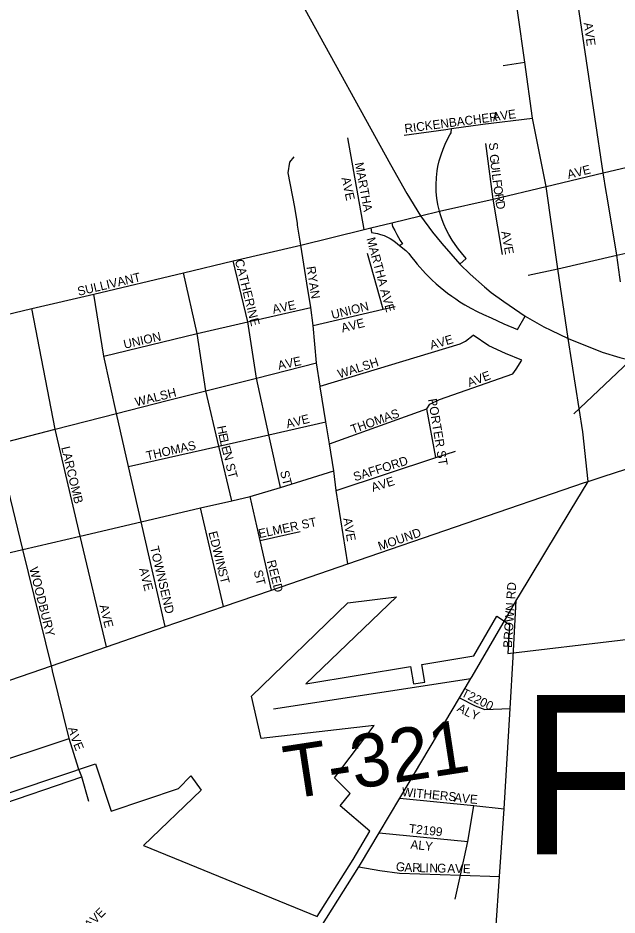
# Model space of a CAD drawing. Extents: x 0 to 34, y -6.2 to 22.
# Drawn here: x 4.183 to 4.825, y 16.473 to 17.432 of the extents above; entities that cross this region are included whole.
import ezdxf

# ---------------------------------------------------------------- set-up
doc = ezdxf.new("R2010")
doc.units = 0
for name, color, linetype in [('GM_X_City_Street', 7, 'Continuous'), ('GM_X_City_Street_Text', 7, 'Continuous'), ('GM_X_Corporation', 7, 'Continuous'), ('GM_X_County_Road', 7, 'Continuous'), ('GM_X_Interchange_Ramps', 7, 'Continuous'), ('GM_X_Interstate_Route', 7, 'Continuous'), ('GM_X_Rail_Line', 7, 'Continuous'), ('GM_X_Township_Road', 7, 'Continuous'), ('GM_X_Township_Road_Text', 7, 'Continuous'), ('GM_X_Township_Subdivision', 7, 'Continuous'), ('GM_X_Township_Subdivision_Text', 7, 'Continuous'), ('GM_X_Township_Text', 7, 'Continuous'), ('GM_X_US_Route', 7, 'Continuous')]:
    doc.layers.add(name, color=color, linetype=linetype)

msp = doc.modelspace()

# ---------------------------------------------------------------- linework, layer by layer
at = {"layer": 'GM_X_City_Street'}
for points in [[(4.81392, 17.2406), (4.81297, 17.2463), (4.80984, 17.26619), (4.78304, 17.44587), (4.77344, 17.51158)], [(4.7025, 17.38119), (4.72582, 17.38474)], [(4.74852, 17.25172), (4.80984, 17.26619), (4.87182, 17.28098), (4.92936, 17.29414), (4.99976, 17.31125), (5.06532, 17.32636), (5.09525, 17.33343), (5.14909, 17.34597)], [(4.59661, 17.30664), (4.64113, 17.31278), (4.64753, 17.31367), (4.68084, 17.31826), (4.73421, 17.32469)], [(4.55387, 17.20569), (4.53651, 17.30355)], [(4.69196, 17.23802), (4.68428, 17.29759)], [(4.48238, 17.21225), (4.47972, 17.22953), (4.47272, 17.26634), (4.47444, 17.27754), (4.47904, 17.2833)], [(4.13135, 17.10524), (4.1981, 17.12103), (4.26468, 17.13664), (4.36053, 17.15933), (4.41363, 17.17232), (4.48613, 17.18908), (4.55387, 17.20569), (4.5611, 17.20733), (4.58362, 17.21276), (4.61436, 17.22032), (4.63447, 17.22531), (4.69196, 17.23802), (4.74852, 17.25172)], [(4.70189, 17.17879), (4.69196, 17.23802)], [(4.82824, 17.14988), (4.8276, 17.15456), (4.82431, 17.17823), (4.81392, 17.2406)], [(4.53649, 16.84805), (4.52406, 16.92672), (4.52137, 16.94749), (4.51672, 16.97631), (4.51289, 17.00009), (4.50686, 17.03753), (4.50674, 17.03823), (4.50292, 17.06295), (4.49928, 17.1031), (4.49665, 17.12217), (4.49255, 17.14815), (4.48613, 17.18908), (4.48268, 17.21029), (4.48238, 17.21225)], [(4.72945, 17.1567), (4.76118, 17.1636), (4.82431, 17.17823), (4.85324, 17.18465), (4.88317, 17.19122), (4.94137, 17.20651)], [(4.57409, 17.12037), (4.55755, 17.18002)], [(4.46438, 16.92969), (4.45191, 16.98621), (4.43854, 17.04681), (4.42925, 17.10688), (4.41363, 17.17232)], [(4.41234, 16.91556), (4.39845, 16.97405), (4.3844, 17.03324), (4.37532, 17.09439), (4.36053, 17.15933)], [(4.34104, 16.78097), (4.31524, 16.89306), (4.30166, 16.95204), (4.28889, 17.00899), (4.27518, 17.07017), (4.26468, 17.13664)], [(4.27803, 16.75934), (4.25012, 16.87775), (4.22316, 16.99213), (4.1981, 17.12103)], [(4.27518, 17.07017), (4.37532, 17.09439), (4.42925, 17.10688), (4.49665, 17.12217)], [(4.49928, 17.1031), (4.57409, 17.12037), (4.58707, 17.12349)], [(4.22049, 16.73355), (4.2204, 16.73392), (4.21912, 16.73913), (4.18857, 16.86328), (4.16492, 16.96085), (4.16119, 16.97623), (4.16086, 16.97759), (4.15161, 17.01885), (4.13997, 17.05562), (4.1371, 17.07762), (4.13447, 17.0888), (4.13135, 17.10524)], [(4.50674, 17.03823), (4.65659, 17.08338), (4.66251, 17.08612), (4.67048, 17.09272)], [(4.72279, 17.06608), (4.70513, 17.07305), (4.68742, 17.08122), (4.67048, 17.09272)], [(4.16119, 16.97623), (4.22316, 16.99213), (4.28889, 17.00899), (4.34316, 17.02291), (4.3844, 17.03324), (4.43854, 17.04681), (4.50292, 17.06295)], [(4.51672, 16.97631), (4.62091, 17.01401), (4.62409, 17.01878), (4.63456, 17.02386), (4.71295, 17.05148), (4.71644, 17.05624), (4.72279, 17.06608)], [(4.63071, 16.96178), (4.62091, 17.01401)], [(4.80958, 16.94143), (4.85729, 16.95678), (4.94203, 16.98405), (4.97019, 16.99381), (5.01085, 17.00791), (5.02715, 17.01356), (5.03731, 17.01708)], [(4.30166, 16.95204), (4.39845, 16.97405), (4.45191, 16.98621), (4.51289, 17.00009)], [(4.52406, 16.92672), (4.63071, 16.96178), (4.65163, 16.96867)], [(4.46448, 16.92972), (4.52137, 16.94749)], [(3.78545, 16.5903), (3.84437, 16.61052), (3.90113, 16.63), (3.95994, 16.65018), (4.01392, 16.66871), (4.06492, 16.68621), (4.11554, 16.70358), (4.16413, 16.72026), (4.21912, 16.73913), (4.27803, 16.75934), (4.34104, 16.78097), (4.40339, 16.80237), (4.45455, 16.81993), (4.53649, 16.84805), (4.78982, 16.93499), (4.79354, 16.93627), (4.80958, 16.94143)], [(4.1341, 16.85047), (4.18857, 16.86328), (4.25012, 16.87775), (4.31524, 16.89306), (4.37892, 16.90804), (4.41234, 16.91556), (4.43178, 16.92012), (4.46438, 16.92969), (4.46448, 16.92972)], [(4.45455, 16.81993), (4.44244, 16.87323), (4.43178, 16.92012)], [(4.40339, 16.80237), (4.37892, 16.90804)], [(4.44244, 16.87323), (4.48523, 16.88263)], [(4.71329, 16.74829), (4.71669, 16.80881)], [(4.24815, 16.62932), (4.23824, 16.66142), (4.22049, 16.73355)], [(4.09968, 16.61556), (4.09969, 16.61557), (4.141, 16.62924), (4.23824, 16.66142)]]:
    msp.add_lwpolyline(points, dxfattribs=at)
at = {"layer": 'GM_X_Corporation'}
msp.add_lwpolyline([(3.81069, 16.48137), (4.26626, 16.63424), (4.28321, 16.5837), (4.35503, 16.6078), (4.3683, 16.62132), (4.3793, 16.60591), (4.31764, 16.54688), (4.50349, 16.4708), (4.54199, 16.53178), (4.5601, 16.56228), (4.5283, 16.58922), (4.53885, 16.6026), (4.52219, 16.61942), (4.56462, 16.67521), (4.44382, 16.66127), (4.43338, 16.70663), (4.53642, 16.80656), (4.58843, 16.813), (4.49155, 16.71962), (4.60363, 16.73835), (4.60675, 16.71967), (4.61889, 16.7217), (4.61577, 16.74038), (4.67121, 16.74965), (4.69598, 16.79209), (4.70957, 16.78342), (4.70782, 16.75228), (4.9482, 16.78064)], dxfattribs=at)
at = {"layer": 'GM_X_County_Road'}
msp.add_lwpolyline([(4.64472, 15.66145), (4.65253, 15.76907), (4.65481, 15.80051), (4.65931, 15.86274), (4.66406, 15.93379), (4.66787, 16.0162), (4.67262, 16.09721), (4.67737, 16.1782), (4.68117, 16.24312), (4.68481, 16.30502), (4.68672, 16.33764), (4.69098, 16.39965), (4.69882, 16.51365), (4.7038, 16.58628), (4.71021, 16.6935), (4.71329, 16.74829)], dxfattribs=at)
at = {"layer": 'GM_X_Interchange_Ramps'}
for points in [[(4.65646, 17.1687), (4.66312, 17.17461), (4.65824, 17.18057), (4.65494, 17.18476), (4.65134, 17.18959), (4.64825, 17.1941), (4.64442, 17.20046), (4.64162, 17.20585), (4.63918, 17.21129), (4.63729, 17.21614), (4.6356, 17.22121), (4.63447, 17.22531), (4.63411, 17.22658), (4.63279, 17.23258), (4.63174, 17.23927), (4.63112, 17.24598), (4.63092, 17.25333), (4.63127, 17.26135), (4.6321, 17.2685), (4.63286, 17.27296), (4.63425, 17.27916), (4.63613, 17.28566), (4.6383, 17.29174), (4.64046, 17.29686), (4.64348, 17.30301), (4.6456, 17.30681), (4.64699, 17.30906), (4.64753, 17.31367)], [(4.58362, 17.21276), (4.58437, 17.20884), (4.58661, 17.20444), (4.58892, 17.20018), (4.59067, 17.19711), (4.59251, 17.19401), (4.59482, 17.1903), (4.59182, 17.18843)], [(4.5611, 17.20733), (4.56183, 17.20246), (4.56834, 17.20124), (4.57139, 17.20046), (4.57529, 17.19912), (4.57886, 17.19755), (4.58161, 17.19608), (4.58448, 17.19429), (4.58731, 17.19222), (4.59182, 17.18843), (4.59833, 17.1832), (4.60156, 17.17988), (4.60355, 17.17755), (4.60495, 17.17576), (4.60801, 17.17186), (4.61076, 17.16851), (4.61339, 17.16545), (4.61658, 17.16189), (4.61954, 17.15873), (4.62264, 17.15557), (4.6263, 17.15199), (4.63099, 17.14768), (4.63529, 17.14395), (4.63924, 17.1407), (4.64305, 17.13774), (4.64756, 17.13439), (4.65187, 17.13138), (4.65637, 17.12841), (4.66155, 17.12519), (4.66788, 17.12155), (4.67468, 17.11796), (4.68168, 17.1146), (4.68965, 17.11117), (4.70334, 17.10474), (4.71816, 17.09862), (4.72632, 17.11297)]]:
    msp.add_lwpolyline(points, dxfattribs=at)
at = {"layer": 'GM_X_Interstate_Route'}
for points in [[(4.48773, 17.44578), (4.49054, 17.44116), (4.58198, 17.27507), (4.59957, 17.24432), (4.61436, 17.22032)], [(4.61436, 17.22032), (4.62719, 17.20273), (4.63689, 17.19056), (4.65646, 17.1687)], [(4.65646, 17.1687), (4.66747, 17.15785), (4.68259, 17.14453), (4.68999, 17.13845), (4.70331, 17.12859), (4.72632, 17.11297), (4.74622, 17.10162), (4.75357, 17.09804)], [(4.75357, 17.09804), (4.77219, 17.08896), (4.80849, 17.07448), (4.82761, 17.06896), (4.84667, 17.06431), (4.86651, 17.06134), (4.90643, 17.05836), (4.93471, 17.05886), (4.9595, 17.06183), (4.98975, 17.0663), (5.01218, 17.07214)]]:
    msp.add_lwpolyline(points, dxfattribs=at)
at = {"layer": 'GM_X_Rail_Line'}
msp.add_lwpolyline([(4.77838, 17.00846), (4.85756, 17.08323), (4.92206, 17.14525), (4.95497, 17.1767), (5.01262, 17.23276), (5.03112, 17.25256), (5.04436, 17.26872), (5.05296, 17.28081), (5.05863, 17.28954), (5.06344, 17.29726), (5.07057, 17.30978), (5.07669, 17.32332), (5.07955, 17.32965)], dxfattribs=at)
at = {"layer": 'GM_X_Township_Road'}
msp.add_lwpolyline([(4.45687, 16.69307), (4.66815, 16.72564)], dxfattribs=at)
at = {"layer": 'GM_X_Township_Subdivision'}
for points in [[(4.65581, 16.70486), (4.67271, 16.69644), (4.68293, 16.69217), (4.71021, 16.6935)], [(4.25927, 16.59389), (4.25188, 16.62017), (4.24815, 16.62932)], [(4.14908, 16.58546), (4.14912, 16.58547), (4.15528, 16.58755), (4.25188, 16.62017)], [(4.59201, 16.59745), (4.67136, 16.58952), (4.7038, 16.58628)], [(4.66504, 16.55293), (4.66507, 16.55309), (4.67136, 16.58952)], [(4.56997, 16.56036), (4.66476, 16.55127)], [(4.65137, 16.48941), (4.65692, 16.51505), (4.66476, 16.55127), (4.66504, 16.55293)], [(4.54828, 16.524), (4.57075, 16.52005), (4.5916, 16.51723), (4.65692, 16.51505), (4.69882, 16.51365)]]:
    msp.add_lwpolyline(points, dxfattribs=at)
at = {"layer": 'GM_X_US_Route'}
for points in [[(4.77219, 17.08896), (4.76118, 17.1636), (4.74852, 17.25172), (4.73421, 17.32469), (4.72582, 17.38474), (4.71847, 17.43735), (4.70712, 17.51857)], [(4.79354, 16.93627), (4.7879, 16.98939), (4.77219, 17.08896)], [(4.77432, 16.90441), (4.79354, 16.93627)], [(4.71163, 16.80013), (4.71669, 16.80881), (4.71894, 16.81266), (4.77429, 16.90437), (4.77432, 16.90441)], [(4.19527, 16.06252), (4.23058, 16.10075), (4.23214, 16.10244), (4.30334, 16.17662), (4.30559, 16.17895), (4.36537, 16.24233), (4.36642, 16.24341), (4.40918, 16.30343), (4.41054, 16.30535), (4.41935, 16.31942), (4.44437, 16.35941), (4.45121, 16.37024), (4.45224, 16.37187), (4.54828, 16.524), (4.55006, 16.52683), (4.56997, 16.56036), (4.59201, 16.59745), (4.65581, 16.70486), (4.66815, 16.72564), (4.66931, 16.72759), (4.7116, 16.80008), (4.71163, 16.80013)]]:
    msp.add_lwpolyline(points, dxfattribs=at)

# ---------------------------------------------------------------- texts
at = {"layer": 'GM_X_City_Street_Text'}
for s, height, rotation, p in [('AVE', 0.00947, 277.84924, (4.78884, 17.42653)), ('RICKENBACHER', 0.0094697, 7.38608, (4.59768, 17.30889)), ('AVE', 0.00947, 7.85663, (4.69183, 17.32138)), ('S', 0.00947, 277.12166, (4.68718, 17.29817)), ('G', 0.00947, 277.01117, (4.68801, 17.28567)), ('MARTHA', 0.00947, 280.56284, (4.54383, 17.27661)), ('U', 0.00947, 277.03999, (4.68903, 17.27739)), ('AVE', 0.00947, 14.03624, (4.77248, 17.25968)), ('AVE', 0.00947, 282.08837, (4.52956, 17.26074)), ('I', 0.00947, 277.01117, (4.69005, 17.26912)), ('L', 0.00947, 277.03565, (4.69056, 17.26498)), ('F', 0.00947, 277.01318, (4.69138, 17.25837)), ('O', 0.00947, 277.01117, (4.69219, 17.25175)), ('R', 0.00947, 278.64571, (4.69325, 17.24319)), ('D', 0.00947, 281.09878, (4.69445, 17.23534)), ('AVE', 0.00947, 280.12684, (4.7005, 17.20327)), ('MARTHA AVE', 0.00947, 285.09042, (4.5563, 17.19592)), ('CATHERINE', 0.00947, 284.0376, (4.41547, 17.17255)), ('RYAN', 0.00947, 278.75166, (4.49218, 17.16568)), ('SULLIVANT', 0.00947, 13.32288, (4.24833, 17.13469)), ('AVE', 0.00947, 12.09582, (4.4567, 17.11553)), ('UNION', 0.00947, 14.03858, (4.51998, 17.10968)), ('AVE', 0.00947, 14.03624, (4.5306, 17.09554)), ('UNION', 0.00947, 12.80255, (4.29751, 17.07803)), ('AVE', 0.00947, 16.50298, (4.62574, 17.07716)), ('AVE', 0.00947, 12.09582, (4.46254, 17.05553)), ('WALSH', 0.00947, 17.70366, (4.52737, 17.04631)), ('AVE', 0.00947, 20.31971, (4.66646, 17.03712)), ('WALSH', 0.00947, 14.03731, (4.30998, 17.01635)), ('PORTER ST', 0.00947, 279.46282, (4.62217, 17.02408)), ('THOMAS', 0.00947, 19.65432, (4.54148, 16.98713)), ('AVE', 0.00947, 14.03624, (4.47164, 16.99301)), ('H', 0.00947, 281.37424, (4.39632, 16.99496)), ('E', 0.00947, 281.39152, (4.39797, 16.98679)), ('LARCOMB', 0.00947, 283.42984, (4.22964, 16.97253)), ('THOMAS', 0.00947, 12.6333, (4.32169, 16.95885)), ('L', 0.00947, 282.49254, (4.39932, 16.98006)), ('E', 0.00947, 285.24884, (4.40088, 16.97308)), ('N', 0.00947, 285.90722, (4.40267, 16.96653)), ('SAFFORD', 0.00947, 17.5728, (4.54404, 16.93632)), ('ST', 0.00947, 284.93777, (4.40546, 16.95424)), ('ST', 0.00947, 284.02982, (4.46381, 16.94672)), ('AVE', 0.00947, 17.81687, (4.56318, 16.92497)), ('ELMER ST', 0.00947, 11.97575, (4.44171, 16.87553)), ('AVE', 0.00947, 280.12684, (4.53133, 16.8966)), ('MOUND', 0.00947, 19.13194, (4.57066, 16.86214)), ('EDWIN', 0.00947, 284.03859, (4.38714, 16.88172)), ('TOWNSEND', 0.00947, 283.32626, (4.32464, 16.86586)), ('REED', 0.00947, 284.41911, (4.44963, 16.85089)), ('WOODBURY', 0.00947, 284.03625, (4.19548, 16.84339)), ('AVE', 0.00947, 284.03625, (4.313, 16.84277)), ('ST', 0.00947, 284.04268, (4.39714, 16.84172)), ('ST', 0.00947, 284.03947, (4.4355, 16.84027)), ('BROWN RD', 0.00947, 86.13377, (4.71197, 16.75807)), ('AVE', 0.00947, 284.03625, (4.27047, 16.80339)), ('A', 0.00947, 283.63859, (4.23716, 16.67249)), ('V', 0.00947, 289.69572, (4.23943, 16.66335)), ('E', 0.00947, 292.33359, (4.24241, 16.65506))]:
    msp.add_text(s, height=height, rotation=rotation, dxfattribs=at).set_placement(p)
at = {"layer": 'GM_X_Township_Road_Text'}
msp.add_text('T-321', height=0.056818, rotation=8.72437, dxfattribs=at).set_placement((4.47287, 16.59631))
at = {"layer": 'GM_X_Township_Subdivision_Text'}
for s, rotation, p in [('T2200', 333.43768, (4.65703, 16.70702)), ('A', 330.85413, (4.65247, 16.69114)), ('L', 333.34185, (4.66015, 16.68687)), ('Y', 339.89096, (4.66719, 16.68341)), ('WITHERS', 354.47201, (4.59391, 16.59973)), ('A', 353.58257, (4.64979, 16.59389)), ('V', 353.60364, (4.65807, 16.59296)), ('E', 355.34181, (4.66667, 16.59199)), ('T2199', 353.66314, (4.60144, 16.56054)), ('ALY', 354.09695, (4.60309, 16.54352)), ('G', 350.25027, (4.58718, 16.52039)), ('A', 358.39396, (4.59685, 16.51883)), ('R', 358.72334, (4.60524, 16.5186)), ('L', 358.75144, (4.61275, 16.51843)), ('I', 358.73183, (4.61941, 16.51828)), ('N', 358.75423, (4.62358, 16.51819)), ('G', 358.73231, (4.63191, 16.51801)), ('A', 358.73231, (4.64275, 16.51777)), ('V', 358.75423, (4.65108, 16.51758)), ('E', 358.74336, (4.65941, 16.5174)), ('AVE', 45, (4.25999, 16.45671))]:
    msp.add_text(s, height=0.00947, rotation=rotation, dxfattribs=at).set_placement(p)
at = {"layer": 'GM_X_Township_Text'}
msp.add_text('FRANKLIN', height=0.170455, rotation=0.00001, dxfattribs=at).set_placement((4.72023, 16.53734))

doc.saveas('drawing.dxf')
